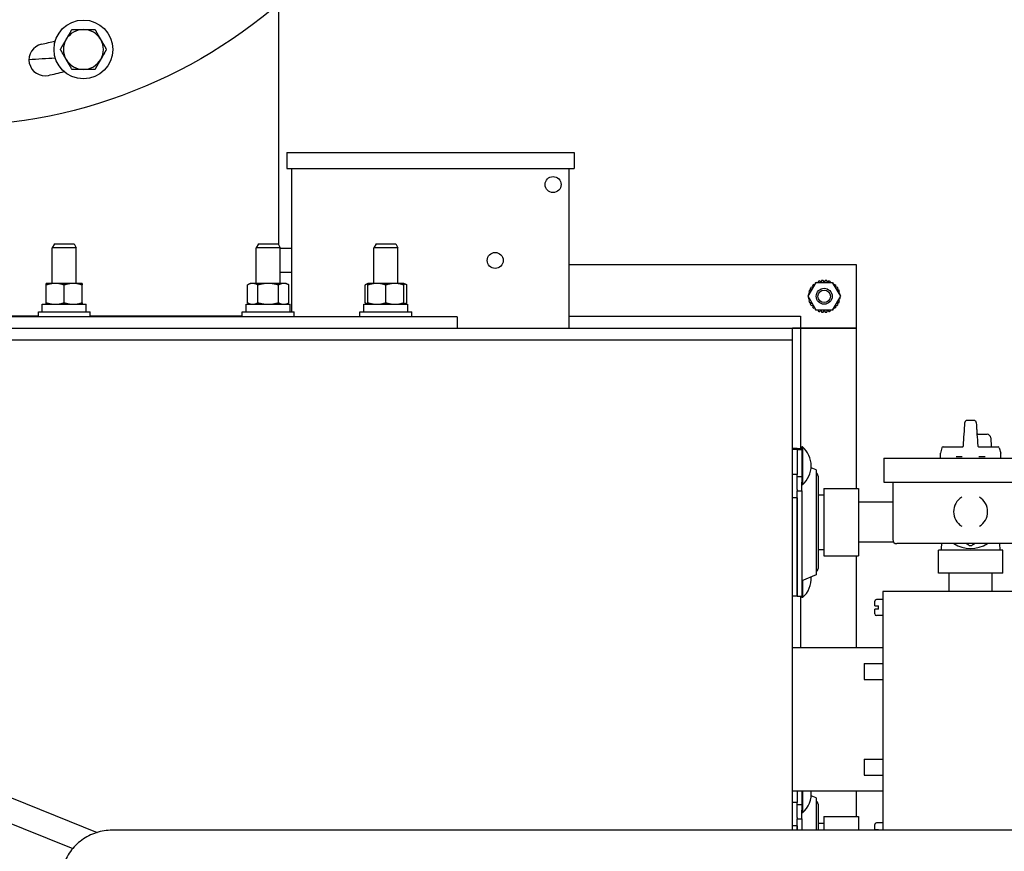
# Model space of a CAD drawing. Header units: inches. Extents: x 18 to 846, y -67 to 561.
# Tile 319 of 656: x 294 to 309, y 489 to 502. Entities that reach past the tile are written whole.
import ezdxf

# ---------------------------------------------------------------- set-up
doc = ezdxf.new("R2010")
doc.units = ezdxf.units.IN
doc.header["$LTSCALE"] = 24
doc.header["$MEASUREMENT"] = 0
doc.layers.add('Dimension (ANSI)', color=7, linetype='Continuous', lineweight=25)
doc.layers.add('Visible (ANSI)', color=7, linetype='Continuous', lineweight=30)
doc.styles.add('Note Text (ANSI)', font='tahoma.ttf')
doc.dimstyles.new('SB Fraction-16 (ANSI)', dxfattribs={"dimscale": 24, "dimtxt": 0.125, "dimasz": 0.098425, "dimexe": 0.125, "dimexo": 0.0625, "dimgap": 0.031496, "dimtad": 0, "dimtih": 1, "dimtoh": 1, "dimdec": 4, "dimrnd": 1e-08, "dimzin": 0, "dimdsep": 46, "dimlunit": 5, "dimtxsty": 'Note Text (ANSI)', "dimcen": 0.09, "dimdle": 0.393701, "dimclrd": 256, "dimclre": 256, "dimclrt": 256, "dimadec": 0, "dimazin": 3, "dimtfac": 0.96, "dimtofl": 0, "dimtmove": 0, "dimatfit": 3, "dimfxl": 1, "dimfrac": 2, "dimtolj": 1, "dimtzin": 12, "dimlwd": -1, "dimlwe": -1, "dimarcsym": 0})

# ---------------------------------------------------------------- blocks, each defined once
blk = doc.blocks.new('*D18')
at = {"layer": 'Defpoints', "color": 0, "transparency": 16777216}
for p in [(331.678, 544.007), (242.86, 406.007), (331.678, 406.007)]:
    blk.add_point(p, dxfattribs=at)
at = {"layer": 'Dimension (ANSI)', "transparency": 16777216}
for p, q in [((330.178, 544.007), (239.86, 544.007)), ((242.86, 541.645), (242.86, 486.331)), ((242.86, 408.369), (242.86, 481.682)), ((330.178, 406.007), (239.86, 406.007))]:
    blk.add_line(p, q, dxfattribs=at)
for points in [[(242.466, 541.645), (243.253, 541.645), (242.86, 544.007)], [(242.466, 408.369), (243.253, 408.369), (242.86, 406.007)]]:
    blk.add_solid(points, dxfattribs=at)
at = {"layer": 'Dimension (ANSI)', "transparency": 16777216, "insert": (239.783, 485.575), "char_height": 3, "attachment_point": 1, "style": 'Note Text (ANSI)'}
blk.add_mtext('\\A1;138', dxfattribs=at)

msp = doc.modelspace()

# ---------------------------------------------------------------- linework, layer by layer
at = {"layer": 'Visible (ANSI)'}
for p, q in [((297.90669, 502.72713), (297.90669, 498.95186)), ((298.03512, 500.39574), (298.03512, 500.14574)), ((298.03512, 500.39574), (302.53512, 500.39574)), ((302.53512, 500.39574), (302.53512, 500.14574)), ((298.03512, 500.14574), (302.53512, 500.14574)), ((298.11324, 497.90504), (298.11324, 500.14574)), ((302.45699, 497.64574), (302.45699, 500.14574)), ((294.39741, 498.96644), (294.36358, 498.90394)), ((294.39741, 498.96644), (294.70475, 498.96644)), ((294.70475, 498.96644), (294.73858, 498.90394)), ((297.59146, 498.96644), (297.55763, 498.90394)), ((297.59146, 498.96644), (297.8988, 498.96644)), ((297.8988, 498.96644), (297.93263, 498.90394)), ((299.43554, 498.96644), (299.40171, 498.90394)), ((299.43554, 498.96644), (299.74288, 498.96644)), ((299.74288, 498.96644), (299.77671, 498.90394)), ((294.73858, 498.90394), (294.36358, 498.90394)), ((294.36358, 498.34804), (294.36358, 498.90394)), ((294.73858, 498.34804), (294.73858, 498.90394)), ((297.93263, 498.90394), (297.55763, 498.90394)), ((297.55763, 498.34804), (297.55763, 498.90394)), ((297.93263, 498.34804), (297.93263, 498.90394)), ((298.11324, 498.89574), (297.93263, 498.89574)), ((299.77671, 498.90394), (299.40171, 498.90394)), ((299.40171, 498.34804), (299.40171, 498.90394)), ((299.77671, 498.34804), (299.77671, 498.90394)), ((302.45699, 498.64574), (306.95699, 498.64574)), ((306.95699, 498.64574), (306.95699, 497.64574)), ((298.11324, 498.52074), (297.93263, 498.52074)), ((294.41033, 498.34804), (294.26958, 498.34804)), ((294.26958, 498.04518), (294.26958, 498.3229)), ((294.69183, 498.34804), (294.41033, 498.34804)), ((294.55108, 498.04518), (294.55108, 498.3229)), ((294.83258, 498.34804), (294.69183, 498.34804)), ((294.83258, 498.04518), (294.83258, 498.3229)), ((297.46363, 498.34804), (297.42008, 498.3229)), ((297.42008, 498.04518), (297.42008, 498.3229)), ((297.50134, 498.34804), (297.46363, 498.34804)), ((297.74513, 498.34804), (297.50134, 498.34804)), ((297.5826, 498.04518), (297.5826, 498.3229)), ((297.98891, 498.34804), (297.74513, 498.34804)), ((297.90765, 498.04518), (297.90765, 498.3229)), ((298.02663, 498.34804), (297.98891, 498.34804)), ((298.02663, 498.34804), (298.07018, 498.3229)), ((298.07018, 498.04518), (298.07018, 498.3229)), ((299.30771, 498.34804), (299.26417, 498.3229)), ((299.26417, 498.04518), (299.26417, 498.3229)), ((299.44846, 498.34804), (299.30771, 498.34804)), ((299.30771, 498.04518), (299.30771, 498.3229)), ((299.72996, 498.34804), (299.44846, 498.34804)), ((299.58921, 498.04518), (299.58921, 498.3229)), ((299.87071, 498.34804), (299.72996, 498.34804)), ((299.87071, 498.34804), (299.91426, 498.3229)), ((299.87071, 498.04518), (299.87071, 498.3229)), ((299.91426, 498.04518), (299.91426, 498.3229)), ((306.2024, 498.14574), (306.3287, 498.36449)), ((306.30559, 498.32446), (306.28767, 498.33149)), ((306.31113, 498.3502), (306.31306, 498.3374)), ((306.3287, 498.36449), (306.58129, 498.36449)), ((306.36023, 498.37709), (306.35929, 498.36449)), ((306.40451, 498.36449), (306.38484, 498.3857)), ((306.41409, 498.39237), (306.40549, 498.36449)), ((306.45499, 498.36931), (306.43999, 498.39529)), ((306.46999, 498.39529), (306.45499, 498.36931)), ((306.5045, 498.36449), (306.4959, 498.39237)), ((306.52515, 498.3857), (306.50547, 498.36449)), ((306.5507, 498.36449), (306.54975, 498.37709)), ((306.58129, 498.36449), (306.70758, 498.14574)), ((306.59693, 498.3374), (306.59886, 498.3502)), ((306.62231, 498.33149), (306.6044, 498.32446)), ((306.20544, 498.16074), (306.20966, 498.15831)), ((306.22984, 498.19327), (306.20836, 498.18665)), ((306.21504, 498.21589), (306.23318, 498.19906)), ((306.25356, 498.24274), (306.22365, 498.2405)), ((306.23666, 498.26753), (306.25356, 498.24274)), ((306.2802, 498.28513), (306.25053, 498.28961)), ((306.26924, 498.31306), (306.2802, 498.28513)), ((306.62979, 498.28513), (306.64075, 498.31306)), ((306.65945, 498.28961), (306.62979, 498.28513)), ((306.65642, 498.24274), (306.67332, 498.26753)), ((306.68634, 498.2405), (306.65642, 498.24274)), ((306.6768, 498.19906), (306.69495, 498.21589)), ((306.70162, 498.18665), (306.68014, 498.19327)), ((306.70033, 498.15831), (306.70454, 498.16074)), ((294.20708, 498.02004), (294.89431, 498.02004)), ((294.20708, 497.90504), (294.20708, 498.02004)), ((294.89431, 497.90504), (294.89431, 498.02004)), ((297.40113, 498.02004), (298.08913, 498.02004)), ((297.40113, 497.90504), (297.40113, 498.02004)), ((297.46363, 498.02004), (297.42008, 498.04518)), ((298.02663, 498.02004), (298.07018, 498.04518)), ((298.08913, 497.90504), (298.08913, 498.02004)), ((299.24521, 498.02004), (299.93321, 498.02004)), ((299.24521, 497.90504), (299.24521, 498.02004)), ((299.30771, 498.02004), (299.26417, 498.04518)), ((299.87071, 498.02004), (299.91426, 498.04518)), ((299.93321, 497.90504), (299.93321, 498.02004)), ((306.3287, 497.92699), (306.2024, 498.14574)), ((306.20966, 498.13317), (306.20544, 498.13074)), ((306.20836, 498.10483), (306.22984, 498.09821)), ((306.23318, 498.09242), (306.21504, 498.07559)), ((306.22365, 498.05098), (306.25356, 498.04874)), ((306.25356, 498.04874), (306.23666, 498.02395)), ((306.25053, 498.00188), (306.2802, 498.00635)), ((306.2802, 498.00635), (306.26924, 497.97842)), ((306.70758, 498.14574), (306.58129, 497.92699)), ((306.62979, 498.00635), (306.65945, 498.00188)), ((306.64075, 497.97842), (306.62979, 498.00635)), ((306.65642, 498.04874), (306.68634, 498.05098)), ((306.67332, 498.02395), (306.65642, 498.04874)), ((306.69495, 498.07559), (306.6768, 498.09242)), ((306.68014, 498.09821), (306.70162, 498.10483)), ((306.70454, 498.13074), (306.70033, 498.13317)), ((294.14458, 497.90504), (294.95758, 497.90504)), ((294.14458, 497.82504), (294.14458, 497.90504)), ((294.95758, 497.82504), (294.95758, 497.90504)), ((297.33863, 497.90504), (298.15163, 497.90504)), ((297.33863, 497.82504), (297.33863, 497.90504)), ((298.15163, 497.82504), (298.15163, 497.90504)), ((299.18271, 497.90504), (299.99571, 497.90504)), ((299.18271, 497.82504), (299.18271, 497.90504)), ((299.99571, 497.82504), (299.99571, 497.90504)), ((306.28767, 497.95999), (306.30559, 497.96702)), ((306.31306, 497.95408), (306.31113, 497.94128)), ((306.58129, 497.92699), (306.3287, 497.92699)), ((306.35929, 497.92699), (306.36023, 497.9144)), ((306.38484, 497.90579), (306.40451, 497.92699)), ((306.40549, 497.92699), (306.41409, 497.89911)), ((306.43999, 497.89619), (306.45499, 497.92217)), ((306.45499, 497.92217), (306.46999, 497.89619)), ((306.4959, 497.89911), (306.5045, 497.92699)), ((306.50547, 497.92699), (306.52515, 497.90579)), ((306.54975, 497.9144), (306.5507, 497.92699)), ((306.59886, 497.94128), (306.59693, 497.95408)), ((306.6044, 497.96702), (306.62231, 497.95999)), ((300.70699, 497.82504), (284.70699, 497.82504)), ((294.14458, 497.83203), (292.71199, 497.83203)), ((297.33863, 497.83203), (294.95758, 497.83203)), ((300.70699, 497.82504), (300.70699, 497.64574)), ((302.45699, 497.83217), (306.08199, 497.83217)), ((306.08199, 497.83217), (306.08199, 497.64574)), ((279.45699, 497.64574), (305.95699, 497.64574)), ((305.95699, 497.64614), (306.08199, 497.64614)), ((305.95699, 497.64574), (305.95699, 497.64614)), ((305.95699, 497.46644), (305.95699, 497.64574)), ((306.08199, 497.64574), (305.95699, 497.64574)), ((306.08199, 497.64614), (306.95699, 497.64614)), ((306.08199, 497.64614), (306.08199, 495.76194)), ((306.95699, 497.64574), (306.08199, 497.64574)), ((306.95699, 497.64614), (306.95699, 495.13394)), ((279.45699, 497.46644), (305.95699, 497.46644)), ((305.95699, 489.78275), (305.95699, 497.46644)), ((305.95699, 489.78275), (305.95699, 497.46644)), ((308.70737, 496.20052), (308.69077, 496.20052)), ((308.78726, 496.20052), (308.70737, 496.20052)), ((308.80386, 496.20052), (308.78726, 496.20052)), ((308.86078, 495.98398), (308.85218, 495.98398)), ((308.86078, 495.98398), (309.0045, 495.98398)), ((309.06352, 495.92699), (309.0684, 495.78713)), ((306.03169, 495.76194), (305.95699, 495.76194)), ((306.03169, 495.74581), (305.95699, 495.74581)), ((306.03169, 495.74581), (306.03169, 495.76194)), ((306.03169, 495.76194), (306.10639, 495.76194)), ((306.03169, 495.76194), (306.03169, 495.74581)), ((306.03169, 495.74581), (306.10639, 495.74581)), ((306.03169, 495.74581), (306.03169, 495.35634)), ((306.10639, 495.78734), (306.10639, 495.23521)), ((306.112, 495.78734), (306.10639, 495.78734)), ((306.112, 495.78734), (306.112, 495.19334)), ((308.29734, 495.77254), (308.27554, 495.69121)), ((308.31635, 495.78713), (308.61593, 495.78713)), ((308.8787, 495.78713), (309.17828, 495.78713)), ((309.19729, 495.77254), (309.21908, 495.69121)), ((307.38831, 495.61174), (310.10631, 495.61174)), ((307.38831, 495.61174), (307.38831, 495.23674)), ((308.27487, 495.61174), (308.27487, 495.68612)), ((308.61636, 495.62965), (308.521, 495.62965)), ((308.97363, 495.62965), (308.87827, 495.62965)), ((309.21976, 495.61174), (309.21976, 495.68612)), ((306.3261, 495.42761), (306.25021, 495.46011)), ((306.3261, 495.42761), (306.3261, 493.78527)), ((306.03169, 495.35634), (305.95699, 495.35634)), ((306.03169, 495.12182), (306.03169, 495.35634)), ((306.03169, 495.32426), (306.10639, 495.32426)), ((306.10639, 495.10011), (306.10639, 495.23521)), ((306.35749, 495.32844), (306.35749, 493.88444)), ((307.38831, 495.23674), (310.10631, 495.23674)), ((307.52731, 495.23674), (307.52731, 494.33424)), ((306.03169, 495.12182), (306.03169, 495.10011)), ((306.03169, 493.45094), (306.03169, 495.10011)), ((306.03169, 495.10011), (306.10639, 495.10011)), ((306.112, 495.19334), (306.10639, 495.19334)), ((306.10639, 495.10011), (306.10639, 493.45094)), ((306.44899, 495.13394), (306.44899, 494.07894)), ((306.44899, 495.13394), (306.99399, 495.13394)), ((306.99399, 495.13394), (306.99399, 494.07894)), ((306.03169, 494.98986), (305.95699, 494.98986)), ((306.03169, 494.98986), (306.03169, 493.45094)), ((306.35749, 495.03394), (306.44899, 495.03394)), ((307.52731, 494.91894), (306.99399, 494.91894)), ((306.35749, 494.17894), (306.44899, 494.17894)), ((307.54189, 494.29394), (306.99399, 494.29394)), ((309.90431, 494.27124), (307.59031, 494.27124)), ((309.25231, 494.16674), (308.24231, 494.16674)), ((308.24231, 493.80674), (308.24231, 494.16674)), ((309.25231, 493.80674), (309.25231, 494.16674)), ((306.44899, 494.07894), (306.99399, 494.07894)), ((306.95699, 494.07894), (306.95699, 492.64574)), ((306.3261, 493.78527), (306.10639, 493.69117)), ((306.112, 493.69357), (306.112, 493.42554)), ((309.25231, 493.80674), (308.24231, 493.80674)), ((308.40981, 493.52074), (308.40981, 493.80674)), ((309.08481, 493.52074), (309.08481, 493.80674)), ((306.03169, 493.45094), (305.95699, 493.45094)), ((306.03169, 493.45094), (306.10639, 493.45094)), ((306.08199, 493.45094), (306.08199, 492.64574)), ((306.10639, 493.45094), (306.10639, 493.42554)), ((306.112, 493.42554), (306.10639, 493.42554)), ((307.37231, 493.39574), (307.27231, 493.39574)), ((310.09731, 493.52074), (307.37231, 493.52074)), ((307.37231, 493.52074), (307.37231, 489.78275)), ((307.24731, 493.29574), (307.24731, 493.37074)), ((307.24731, 493.29574), (307.27231, 493.29574)), ((307.27231, 493.24574), (307.24731, 493.24574)), ((307.24731, 493.17074), (307.24731, 493.24574)), ((307.27231, 493.29574), (307.30731, 493.29574)), ((307.30731, 493.24574), (307.27231, 493.24574)), ((307.30731, 493.24574), (307.30731, 493.29574)), ((307.37231, 493.14574), (307.27231, 493.14574)), ((305.95699, 492.64574), (306.25429, 492.64574)), ((306.25429, 492.64574), (307.37231, 492.64574)), ((307.07858, 492.39574), (307.07858, 492.14574)), ((307.07858, 492.39574), (307.37231, 492.39574)), ((307.07858, 492.14574), (307.37231, 492.14574)), ((290.80524, 491.46379), (295.06582, 489.74723)), ((290.6651, 491.11595), (294.68446, 489.49659)), ((307.07858, 490.89574), (307.07858, 490.64574)), ((307.07858, 490.89574), (307.37231, 490.89574)), ((307.07858, 490.64574), (307.37231, 490.64574)), ((306.25429, 490.39574), (305.95699, 490.39574)), ((306.03169, 490.39574), (306.03169, 490.21734)), ((306.10639, 490.39574), (306.10639, 490.09621)), ((306.112, 490.39574), (306.112, 490.05434)), ((306.3261, 490.28861), (306.25021, 490.32111)), ((307.37231, 490.39574), (306.25429, 490.39574)), ((306.95699, 490.39574), (306.95699, 489.99494)), ((306.03169, 490.21734), (305.95699, 490.21734)), ((306.03169, 489.98282), (306.03169, 490.21734)), ((306.03169, 490.18526), (306.10639, 490.18526)), ((306.3261, 490.28861), (306.3261, 489.78275)), ((306.35749, 490.18944), (306.35749, 489.78275)), ((306.10639, 489.96111), (306.10639, 490.09621)), ((306.112, 490.05434), (306.10639, 490.05434)), ((306.44899, 489.99494), (306.44899, 489.78275)), ((306.44899, 489.99494), (306.99399, 489.99494)), ((306.99399, 489.99494), (306.99399, 489.78275)), ((306.03169, 489.85086), (305.95699, 489.85086)), ((306.03169, 489.98282), (306.03169, 489.96111)), ((306.03169, 489.78275), (306.03169, 489.96111)), ((306.03169, 489.96111), (306.10639, 489.96111)), ((306.03169, 489.85086), (306.03169, 489.78275)), ((306.10639, 489.96111), (306.10639, 489.78275)), ((306.35749, 489.89494), (306.44899, 489.89494)), ((307.24731, 489.79574), (307.24731, 489.87074)), ((307.37231, 489.89574), (307.27231, 489.89574)), ((309.52138, 489.78275), (295.30342, 489.78275)), ((307.24731, 489.79574), (307.27231, 489.79574)), ((307.27231, 489.79574), (307.30731, 489.79574)), ((307.30731, 489.78275), (307.30731, 489.79574))]:
    msp.add_line(p, q, dxfattribs=at)
for centre, radius in [((292.70699, 508.80686), 8), ((294.85108, 502.01212), 0.461), ((302.20699, 499.89574), 0.125), ((301.30074, 498.70824), 0.125), ((306.45399, 498.14574), 0.125), ((306.45399, 498.14574), 0.09794)]:
    msp.add_circle(centre, radius, dxfattribs=at)
for centre, radius, start, end in [((294.85108, 502.01212), 0.3125, 90, 150), ((294.85108, 502.01212), 0.3125, 30, 90), ((294.24752, 501.85039), 0.25, 102.486826, 282.486826), ((292.70699, 508.80686), 6.875, 282.486826, 284.341962), ((294.85108, 502.01212), 0.3125, 150, 210), ((294.85108, 502.01212), 0.3125, 330, 30), ((294.85108, 502.01212), 0.3125, 210, 270), ((294.85108, 502.01212), 0.3125, 270, 330), ((292.70699, 508.80686), 7.375, 282.486826, 284.451374), ((306.45499, 498.14574), 0.25, 132.011241, 137.988759), ((306.45499, 498.14574), 0.25, 121.044976, 125.131616), ((306.45499, 498.14574), 0.25, 106.296956, 112.274473), ((306.45499, 498.14574), 0.25, 93.439813, 99.41733), ((306.45499, 498.14574), 0.25, 80.58267, 86.560187), ((306.45499, 498.14574), 0.25, 67.725527, 73.703044), ((306.45499, 498.14574), 0.25, 54.868384, 58.955024), ((306.45499, 498.14574), 0.25, 42.011241, 47.988759), ((306.45499, 498.14574), 0.25, 170.58267, 176.560187), ((306.45499, 498.14574), 0.25, 157.725527, 163.703044), ((306.45499, 498.14574), 0.25, 144.868384, 150.845902), ((306.45499, 498.14574), 0.25, 29.154098, 35.131616), ((306.45499, 498.14574), 0.25, 16.296956, 22.274473), ((306.45499, 498.14574), 0.25, 3.439813, 9.41733), ((306.45499, 498.14574), 0.25, 183.439813, 189.41733), ((306.45499, 498.14574), 0.25, 196.296956, 202.274473), ((306.45499, 498.14574), 0.25, 209.154098, 215.131616), ((306.45499, 498.14574), 0.25, 324.868384, 330.845902), ((306.45499, 498.14574), 0.25, 337.725527, 343.703044), ((306.45499, 498.14574), 0.25, 350.58267, 356.560187), ((306.45499, 498.14574), 0.25, 222.011241, 227.988759), ((306.45499, 498.14574), 0.25, 234.868384, 238.955024), ((306.45499, 498.14574), 0.25, 247.725527, 253.703044), ((306.45499, 498.14574), 0.25, 260.58267, 266.560187), ((306.45499, 498.14574), 0.25, 273.439813, 279.41733), ((306.45499, 498.14574), 0.25, 286.296956, 292.274473), ((306.45499, 498.14574), 0.25, 301.044976, 305.131616), ((306.45499, 498.14574), 0.25, 312.011241, 317.988759), ((308.69077, 496.16902), 0.0315, 90, 176.037228), ((308.80386, 496.16902), 0.0315, 3.962772, 90), ((309.0045, 495.92493), 0.05906, 2, 90), ((305.86529, 495.49034), 0.3861, 309.715137, 50.284863), ((308.31635, 495.76745), 0.01969, 90, 165), ((309.17828, 495.76745), 0.01969, 15, 90), ((308.29456, 495.68612), 0.01969, 165, 180), ((309.20007, 495.68612), 0.01969, 0, 15), ((306.29249, 495.32844), 0.065, 0, 58.863481), ((308.74731, 494.77124), 0.2665, 121.120014, 238.879986), ((308.74731, 494.77124), 0.2665, 301.120014, 58.879986), ((307.59031, 494.33424), 0.063, 180, 270), ((308.74731, 494.68674), 0.49213, 237.596586, 302.403414), ((308.74731, 494.68674), 0.44291, 267.905473, 272.094527), ((308.74731, 494.68686), 0.44303, 270, 271.960645), ((306.29249, 493.88444), 0.065, 301.136519, 0), ((305.86529, 493.72254), 0.3861, 309.715137, 4.490185), ((307.27231, 493.37074), 0.025, 90, 180), ((307.27231, 493.17074), 0.025, 180, 270), ((305.86529, 490.35134), 0.3861, 309.715137, 6.603401), ((306.29249, 490.18944), 0.065, 0, 58.863481), ((307.27231, 489.87074), 0.025, 90, 180)]:
    msp.add_arc(centre, radius, start, end, dxfattribs=at)
for centre, major_axis, ratio, start_param, end_param in [((292.70699, 502.83017), (-5.1997, 0), 0.19311493, 1.82163127, 1.9042749), ((292.70699, 502.82903), (5.1997, 0), 0.19289574, 4.96322372, 5.04587126), ((308.69077, 496.16902), (-0.03143, 0.00211), 0.26618209, 6.28257866, 6.28528967), ((308.80386, 496.16902), (0.03143, 0.00211), 0.26618209, 6.28108095, 6.28379196)]:
    msp.add_ellipse(centre, major_axis=major_axis, ratio=ratio, start_param=start_param, end_param=end_param, dxfattribs=at)
for points, weights in [([(294.58045, 502.16837), (294.62232, 502.24088), (294.67066, 502.32462)], [1, 1.0379548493, 1]), ([(294.67066, 502.32462), (294.76735, 502.32462), (294.85108, 502.32462)], [1, 1.0379548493, 1]), ([(294.85108, 502.32462), (294.93482, 502.32462), (295.03151, 502.32462)], [1, 1.0379548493, 1]), ([(295.03151, 502.32462), (295.07985, 502.24088), (295.12172, 502.16837)], [1, 1.0379548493, 1]), ([(294.49024, 502.01212), (294.53858, 502.09585), (294.58045, 502.16837)], [1, 1.0379548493, 1]), ([(295.12172, 502.16837), (295.16358, 502.09585), (295.21193, 502.01212)], [1, 1.0379548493, 1]), ([(294.58045, 501.85587), (294.53858, 501.92838), (294.49024, 502.01212)], [1, 1.0379548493, 1]), ([(295.21193, 502.01212), (295.16358, 501.92838), (295.12172, 501.85587)], [1, 1.0379548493, 1]), ([(294.67066, 501.69962), (294.62232, 501.78335), (294.58045, 501.85587)], [1, 1.0379548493, 1]), ([(295.12172, 501.85587), (295.07985, 501.78335), (295.03151, 501.69962)], [1, 1.0379548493, 1]), ([(294.85108, 501.69962), (294.76735, 501.69962), (294.67066, 501.69962)], [1, 1.0379548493, 1]), ([(295.03151, 501.69962), (294.93482, 501.69962), (294.85108, 501.69962)], [1, 1.0379548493, 1]), ([(294.26958, 498.3229), (294.26958, 498.34804), (294.26958, 498.34804)], [1, 1.0379548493, 1]), ([(294.41033, 498.34804), (294.34501, 498.34804), (294.26958, 498.3229)], [1, 1.0379548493, 1]), ([(294.55108, 498.3229), (294.47565, 498.34804), (294.41033, 498.34804)], [1, 1.0379548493, 1]), ([(294.69183, 498.34804), (294.62651, 498.34804), (294.55108, 498.3229)], [1, 1.0379548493, 1]), ([(294.83258, 498.3229), (294.75715, 498.34804), (294.69183, 498.34804)], [1, 1.0379548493, 1]), ([(294.83258, 498.34804), (294.83258, 498.34804), (294.83258, 498.3229)], [1, 1.0379548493, 1]), ([(297.50134, 498.34804), (297.46363, 498.34804), (297.42008, 498.3229)], [1, 1.0379548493, 1]), ([(297.5826, 498.3229), (297.53906, 498.34804), (297.50134, 498.34804)], [1, 1.0379548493, 1]), ([(297.74513, 498.34804), (297.6697, 498.34804), (297.5826, 498.3229)], [1, 1.0379548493, 1]), ([(297.90765, 498.3229), (297.82056, 498.34804), (297.74513, 498.34804)], [1, 1.0379548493, 1]), ([(297.98891, 498.34804), (297.9512, 498.34804), (297.90765, 498.3229)], [1, 1.0379548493, 1]), ([(298.07018, 498.3229), (298.02663, 498.34804), (297.98891, 498.34804)], [1, 1.0379548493, 1]), ([(299.30771, 498.34231), (299.28713, 498.33616), (299.26417, 498.3229)], [1.01895290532, 1.01965956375, 1]), ([(299.30771, 498.3229), (299.30771, 498.34804), (299.30771, 498.34804)], [1, 1.0379548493, 1]), ([(299.44846, 498.34804), (299.38314, 498.34804), (299.30771, 498.3229)], [1, 1.0379548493, 1]), ([(299.58921, 498.3229), (299.51379, 498.34804), (299.44846, 498.34804)], [1, 1.0379548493, 1]), ([(299.72996, 498.34804), (299.66464, 498.34804), (299.58921, 498.3229)], [1, 1.0379548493, 1]), ([(299.87071, 498.3229), (299.79529, 498.34804), (299.72996, 498.34804)], [1, 1.0379548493, 1]), ([(299.87071, 498.34804), (299.87071, 498.34804), (299.87071, 498.3229)], [1, 1.0379548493, 1]), ([(299.91426, 498.3229), (299.8913, 498.33616), (299.87071, 498.34231)], [1, 1.01965956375, 1.01895290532]), ([(294.26958, 498.04518), (294.34501, 498.02004), (294.41033, 498.02004)], [1, 1.0379548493, 1]), ([(294.26958, 498.02004), (294.26958, 498.02004), (294.26958, 498.04518)], [1, 1.0379548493, 1]), ([(294.41033, 498.02004), (294.47565, 498.02004), (294.55108, 498.04518)], [1, 1.0379548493, 1]), ([(294.55108, 498.04518), (294.62651, 498.02004), (294.69183, 498.02004)], [1, 1.0379548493, 1]), ([(294.69183, 498.02004), (294.75715, 498.02004), (294.83258, 498.04518)], [1, 1.0379548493, 1]), ([(294.83258, 498.04518), (294.83258, 498.02004), (294.83258, 498.02004)], [1, 1.0379548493, 1]), ([(297.42008, 498.04518), (297.46363, 498.02004), (297.50134, 498.02004)], [1, 1.0379548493, 1]), ([(297.50134, 498.02004), (297.53906, 498.02004), (297.5826, 498.04518)], [1, 1.0379548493, 1]), ([(297.5826, 498.04518), (297.6697, 498.02004), (297.74513, 498.02004)], [1, 1.0379548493, 1]), ([(297.74513, 498.02004), (297.82056, 498.02004), (297.90765, 498.04518)], [1, 1.0379548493, 1]), ([(297.90765, 498.04518), (297.9512, 498.02004), (297.98891, 498.02004)], [1, 1.0379548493, 1]), ([(297.98891, 498.02004), (298.02663, 498.02004), (298.07018, 498.04518)], [1, 1.0379548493, 1]), ([(299.26417, 498.04518), (299.28713, 498.03193), (299.30771, 498.02577)], [1, 1.01965956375, 1.01895290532]), ([(299.30771, 498.04518), (299.38314, 498.02004), (299.44846, 498.02004)], [1, 1.0379548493, 1]), ([(299.30771, 498.02004), (299.30771, 498.02004), (299.30771, 498.04518)], [1, 1.0379548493, 1]), ([(299.44846, 498.02004), (299.51379, 498.02004), (299.58921, 498.04518)], [1, 1.0379548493, 1]), ([(299.58921, 498.04518), (299.66464, 498.02004), (299.72996, 498.02004)], [1, 1.0379548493, 1]), ([(299.72996, 498.02004), (299.79529, 498.02004), (299.87071, 498.04518)], [1, 1.0379548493, 1]), ([(299.87071, 498.04518), (299.87071, 498.02004), (299.87071, 498.02004)], [1, 1.0379548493, 1]), ([(299.87071, 498.02577), (299.8913, 498.03193), (299.91426, 498.04518)], [1.01895290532, 1.01965956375, 1]), ([(308.722, 494.24675), (308.70031, 494.25927), (308.67958, 494.27124)], [1.08836347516, 1.10325166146, 1.11472930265]), ([(308.81505, 494.27124), (308.79432, 494.25927), (308.77263, 494.24675)], [1.11472930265, 1.10325166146, 1.08836347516])]:
    msp.add_rational_spline(points, weights, degree=2, dxfattribs=at)
for points in [[(308.63471, 495.80447), (308.64294, 495.92649), (308.65115, 496.04872), (308.65934, 496.17104)], [(308.83529, 496.17104), (308.84348, 496.04872), (308.85169, 495.92649), (308.85992, 495.80447)], [(308.83529, 496.17104), (308.83914, 496.11356), (308.84299, 496.05611), (308.84685, 495.99869)], [(308.28733, 494.16674), (308.29066, 494.20197), (308.29409, 494.23695), (308.2976, 494.27124)]]:
    msp.add_open_spline(points, degree=3, dxfattribs=at)
for points, knots in [([(308.84685, 495.99869), (308.84695, 495.99706), (308.84733, 495.99544), (308.84855, 495.99239), (308.84941, 495.99092), (308.85156, 495.98833), (308.85289, 495.98719), (308.85573, 495.98546), (308.85727, 495.98483), (308.85945, 495.98429), (308.86006, 495.98418), (308.86099, 495.98406), (308.8613, 495.98403), (308.86177, 495.984), (308.86193, 495.984), (308.86216, 495.98399), (308.86224, 495.98399), (308.86236, 495.98399), (308.8624, 495.98399), (308.86246, 495.98399), (308.86248, 495.98399), (308.86251, 495.98398), (308.86252, 495.98398), (308.86253, 495.98398), (308.86253, 495.98398), (308.86254, 495.98398), (308.86254, 495.98398), (308.86255, 495.98398), (308.86255, 495.98398), (308.86255, 495.98398), (308.86255, 495.98398), (308.86256, 495.98398), (308.86256, 495.98398), (308.86256, 495.98398)], [0.0000017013, 0.0000017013, 0.0000017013, 0.0000017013, 0.0123999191, 0.0123999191, 0.0250635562, 0.0250635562, 0.0380306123, 0.0380306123, 0.0504246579, 0.0504246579, 0.0551416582, 0.0551416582, 0.0575306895, 0.0575306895, 0.058729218, 0.058729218, 0.0593290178, 0.0593290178, 0.0596291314, 0.0596291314, 0.0597797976, 0.0597797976, 0.0598573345, 0.0598573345, 0.0598803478, 0.0598803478, 0.0599014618, 0.0599014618, 0.0599124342, 0.0599124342, 0.0599352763, 0.0599352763, 0.0600154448, 0.0600154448, 0.0600154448, 0.0600154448]), ([(308.61593, 495.78713), (308.61783, 495.78713), (308.61978, 495.78745), (308.62355, 495.78866), (308.6254, 495.78959), (308.62874, 495.79201), (308.63025, 495.79356), (308.63257, 495.79693), (308.63345, 495.79877), (308.63439, 495.80192), (308.63463, 495.80325), (308.63471, 495.80448)], [0, 0, 0, 0, 0.0153615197, 0.0153615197, 0.0312383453, 0.0312383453, 0.047810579, 0.047810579, 0.0636677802, 0.0636677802, 0.0748807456, 0.0748807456, 0.0748807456, 0.0748807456]), ([(308.85992, 495.80448), (308.86, 495.8032), (308.86025, 495.80182), (308.86113, 495.79897), (308.8618, 495.79748), (308.8637, 495.79441), (308.86504, 495.79285), (308.86813, 495.79026), (308.86993, 495.78921), (308.87374, 495.7877), (308.87582, 495.78725), (308.87814, 495.78714), (308.87842, 495.78713), (308.8787, 495.78713)], [0, 0, 0, 0, 0.0116196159, 0.0116196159, 0.0245013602, 0.0245013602, 0.0402976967, 0.0402976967, 0.0562289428, 0.0562289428, 0.0726375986, 0.0726375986, 0.0749059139, 0.0749059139, 0.0749059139, 0.0749059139]), ([(309.04112, 495.78723), (309.04112, 495.78723), (309.0412, 495.78719), (309.04135, 495.78715), (309.04143, 495.78714), (309.04144, 495.78713)], [0.0645474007, 0.0645474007, 0.0645474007, 0.0645474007, 0.0759630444, 0.0759630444, 0.0880964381, 0.0880964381, 0.0880964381, 0.0880964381]), ([(308.722, 494.24675), (308.72243, 494.2465), (308.72287, 494.24627), (308.72576, 494.24488), (308.7285, 494.24422), (308.73113, 494.24412)], [-0.1074861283, -0.1074861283, -0.1074861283, -0.1074861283, -0.1038007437, -0.1038007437, -0.0837365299, -0.0837365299, -0.0837365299, -0.0837365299]), ([(308.7635, 494.24412), (308.76613, 494.24422), (308.76887, 494.24488), (308.77176, 494.24627), (308.7722, 494.2465), (308.77263, 494.24675)], [-0.241402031, -0.241402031, -0.241402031, -0.241402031, -0.2213378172, -0.2213378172, -0.2176524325, -0.2176524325, -0.2176524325, -0.2176524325]), ([(309.19703, 494.27124), (309.19767, 494.26503), (309.1983, 494.25879), (309.20179, 494.2243), (309.20458, 494.19563), (309.20731, 494.16674)], [2.07273381, 2.07273381, 2.07273381, 2.07273381, 2.122693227, 2.122693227, 2.348640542, 2.348640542, 2.348640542, 2.348640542]), ([(295.30342, 489.78275), (295.21834, 489.78275), (295.13327, 489.76927), (294.97143, 489.71669), (294.89469, 489.67758), (294.75702, 489.57756), (294.69611, 489.51666), (294.59609, 489.37899), (294.55699, 489.30225), (294.5044, 489.1404), (294.49093, 489.05533), (294.49093, 488.97025)], [3.14159265, 3.14159265, 3.14159265, 3.14159265, 3.45575192, 3.45575192, 3.76991118, 3.76991118, 4.08407045, 4.08407045, 4.39822972, 4.39822972, 4.71238898, 4.71238898, 4.71238898, 4.71238898])]:
    msp.add_open_spline(points, degree=3, knots=knots, dxfattribs=at)

# ---------------------------------------------------------------- dimensions: what is measured, and where the dimension line sits
at = {"layer": 'Dimension (ANSI)'}
dim = msp.add_linear_dim(base=(242.85953, 406.00673), p1=(331.67843, 544.00673), p2=(331.67843, 406.00673), angle=90, dimstyle='SB Fraction-16 (ANSI)', override={"dimgap": 0.031496, "dimdec": 4, "dimtol": 0, "dimlim": 0, "dimtp": 0, "dimtm": 0, "dimtdec": 2, "dimatfit": 1}, dxfattribs=at)
dim.commit()
dim.dimension.update_dxf_attribs({"geometry": '*D18', "text_midpoint": (242.85953, 484.00673), "dimtype": 160})

doc.saveas('drawing.dxf')
